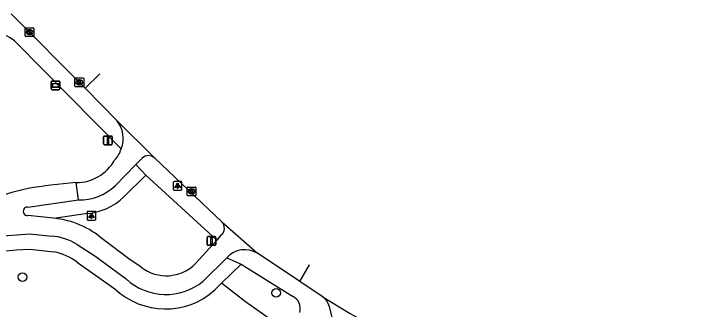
# Model space of a CAD drawing. Extents: x 159503 to 160347, y 382525 to 383272.
# Drawn here: x 160170.6 to 160249.7, y 382972.2 to 383006 of the extents above; entities that cross this region are included whole.
import ezdxf

# ---------------------------------------------------------------- set-up
doc = ezdxf.new("R2010")
doc.units = 0
for name, color, linetype in [('IMGEO_Boom', 7, 'Continuous'), ('IMGEO_Fietspad_gesloten', 7, 'Continuous'), ('IMGEO_Fietspad_open', 7, 'Continuous'), ('IMGEO_Groenvoorziening', 7, 'Continuous'), ('IMGEO_Kolk', 7, 'Continuous'), ('IMGEO_Lichtpunt', 7, 'Continuous'), ('IMGEO_Rijbaan_lokaal_open', 7, 'Continuous'), ('IMGEO_Verkeersbordpaal', 7, 'Continuous'), ('IMGEO_Verklikker', 7, 'Continuous'), ('IMGEO_Voetpad_open', 7, 'Continuous')]:
    doc.layers.add(name, color=color, linetype=linetype)

msp = doc.modelspace()

# ---------------------------------------------------------------- linework, layer by layer
at = {"layer": 'IMGEO_Boom'}
for centre in [(160171.576, 382975.881), (160200.559, 382974.097)]:
    msp.add_circle(centre, 0.489, dxfattribs=at)
at = {"layer": 'IMGEO_Fietspad_gesloten'}
for points in [[(160177.715, 382986.691), (160174.088, 382986.299)], [(160177.957, 382984.704), (160177.715, 382986.691)], [(160172.164, 382983.895), (160177.957, 382984.704)], [(160175.174, 382982.606), (160172.18, 382982.911)], [(160169.369, 382980.611), (160172.425, 382980.847), (160174.884, 382980.578)], [(160185.133, 382977.036), (160183.746, 382977.963), (160180.799, 382980.179)], [(160193.773, 382980.117), (160191.366, 382977.424)], [(160194.263, 382980.665), (160193.773, 382980.117)], [(160177.808, 382979.625), (160179.823, 382978.32), (160183.421, 382975.689)], [(160192.223, 382975.42), (160194.918, 382978.098)]]:
    msp.add_lwpolyline(points, dxfattribs=at)
for centre, radius, start, end in [((160176.537, 382964.365), 22.07, 96.37154, 109.54986), ((160172.15, 382983.403), 0.493, 88.42661, 273.4365), ((160174.19, 382972.595), 10.06, 48.93364, 84.38919), ((160193.596, 382981.485), 1.057, 309.12808, 43.55807), ((160174.403, 382974.14), 6.456, 58.16975, 85.72624), ((160196.987, 382976.223), 2.792, 58.81793, 137.82091), ((160188.03, 382980.752), 4.712, 232.05358, 315.07048), ((160187.977, 382980.629), 6.721, 227.31743, 309.1816)]:
    msp.add_arc(centre, radius, start, end, dxfattribs=at)
at = {"layer": 'IMGEO_Fietspad_open'}
for points in [[(160185.242, 382989.472), (160184.531, 382988.743)], [(160184.531, 382988.743), (160182.173, 382986.323)]]:
    msp.add_lwpolyline(points, dxfattribs=at)
for centre, radius, start, end in [((160179.936, 382991.749), 3.152, 337.4759, 40.19699), ((160180.021, 382991.353), 2.942, 314.84593, 343.9835), ((160185.975, 382988.71), 1.057, 47.46658, 133.87963), ((160177.734, 382991.67), 4.979, 269.77917, 331.14277), ((160178.055, 382990.748), 6.044, 269.07084, 312.94407)]:
    msp.add_arc(centre, radius, start, end, dxfattribs=at)
at = {"layer": 'IMGEO_Groenvoorziening'}
msp.add_lwpolyline([(160202.132, 382969.497), (160197.069, 382973.079), (160194.336, 382975.185)], dxfattribs=at)
at = {"layer": 'IMGEO_Kolk'}
for p, q in [((160171.878, 383003.449), (160171.878, 383004.301)), ((160171.953, 383004.375), (160172.805, 383004.375)), ((160172.366, 383004.155), (160172.391, 383004.155)), ((160172.879, 383004.301), (160172.879, 383003.449)), ((160172.805, 383003.375), (160171.953, 383003.375)), ((160172.389, 383003.595), (160172.364, 383003.595)), ((160177.57, 382997.716), (160177.57, 382998.568)), ((160177.645, 382998.642), (160178.497, 382998.642)), ((160178.058, 382998.422), (160178.083, 382998.422)), ((160178.571, 382998.568), (160178.571, 382997.716)), ((160178.497, 382997.642), (160177.645, 382997.642)), ((160178.081, 382997.862), (160178.056, 382997.862)), ((160190.405, 382985.258), (160190.405, 382986.11)), ((160190.48, 382986.184), (160191.332, 382986.184)), ((160190.893, 382985.964), (160190.918, 382985.964)), ((160191.406, 382986.11), (160191.406, 382985.258)), ((160191.332, 382985.184), (160190.48, 382985.184)), ((160190.916, 382985.404), (160190.891, 382985.404))]:
    msp.add_line(p, q, dxfattribs=at)
for points in [[(160171.878, 383003.449), (160171.878, 383004.301)], [(160171.953, 383004.375), (160172.805, 383004.375)], [(160172.199, 383004.075), (160172.322, 383004.075), (160172.322, 383003.924), (160172.452, 383004.075), (160172.616, 383004.075), (160172.47, 383003.924), (160172.623, 383003.675), (160172.471, 383003.675), (160172.386, 383003.839), (160172.322, 383003.772), (160172.322, 383003.675), (160172.199, 383003.675), (160172.199, 383004.075)], [(160172.879, 383004.301), (160172.879, 383003.449)], [(160172.805, 383003.375), (160171.953, 383003.375)], [(160177.57, 382997.716), (160177.57, 382998.568)], [(160177.645, 382998.642), (160178.497, 382998.642)], [(160177.891, 382998.342), (160178.014, 382998.342), (160178.014, 382998.191), (160178.144, 382998.342), (160178.308, 382998.342), (160178.162, 382998.191), (160178.315, 382997.942), (160178.163, 382997.942), (160178.078, 382998.106), (160178.014, 382998.039), (160178.014, 382997.942), (160177.891, 382997.942), (160177.891, 382998.342)], [(160178.571, 382998.568), (160178.571, 382997.716)], [(160178.497, 382997.642), (160177.645, 382997.642)], [(160190.405, 382985.258), (160190.405, 382986.11)], [(160190.48, 382986.184), (160191.332, 382986.184)], [(160190.726, 382985.884), (160190.849, 382985.884), (160190.849, 382985.733), (160190.979, 382985.884), (160191.143, 382985.884), (160190.997, 382985.733), (160191.15, 382985.484), (160190.998, 382985.484), (160190.913, 382985.648), (160190.849, 382985.581), (160190.849, 382985.484), (160190.726, 382985.484), (160190.726, 382985.884)], [(160191.406, 382986.11), (160191.406, 382985.258)], [(160191.332, 382985.184), (160190.48, 382985.184)]]:
    msp.add_lwpolyline(points, dxfattribs=at)
for centre, start, end in [((160171.955, 383004.299), 91.55205, 178.44795), ((160171.955, 383004.299), 91.55205, 178.44795), ((160172.803, 383004.299), 1.55205, 88.44795), ((160172.803, 383004.299), 1.55205, 88.44795), ((160171.955, 383003.451), 181.55205, 268.44795), ((160171.955, 383003.451), 181.55205, 268.44795), ((160172.803, 383003.451), 271.55205, 358.44795), ((160172.803, 383003.451), 271.55205, 358.44795), ((160177.647, 382998.566), 91.55205, 178.44795), ((160177.647, 382998.566), 91.55205, 178.44795), ((160178.495, 382998.566), 1.55205, 88.44795), ((160178.495, 382998.566), 1.55205, 88.44795), ((160177.647, 382997.718), 181.55205, 268.44795), ((160177.647, 382997.718), 181.55205, 268.44795), ((160178.495, 382997.718), 271.55205, 358.44795), ((160178.495, 382997.718), 271.55205, 358.44795), ((160190.482, 382986.108), 91.55205, 178.44795), ((160190.482, 382986.108), 91.55205, 178.44795), ((160191.33, 382986.108), 1.55205, 88.44795), ((160191.33, 382986.108), 1.55205, 88.44795), ((160190.482, 382985.26), 181.55205, 268.44795), ((160190.482, 382985.26), 181.55205, 268.44795), ((160191.33, 382985.26), 271.55205, 358.44795), ((160191.33, 382985.26), 271.55205, 358.44795)]:
    msp.add_arc(centre, 0.0765, start, end, dxfattribs=at)
for centre, major_axis, ratio, start_param, end_param in [((160172.365, 383003.875), (-0.387, 0.002), 0.722429, 4.712389, 7.853982), ((160172.39, 383003.875), (-0.39, 0.002), 0.717154, 1.570796, 4.712389), ((160178.057, 382998.142), (-0.387, 0.002), 0.722429, 4.712389, 7.853982), ((160178.082, 382998.142), (-0.39, 0.002), 0.717154, 1.570796, 4.712389), ((160190.892, 382985.684), (-0.387, 0.002), 0.722429, 4.712389, 7.853982), ((160190.917, 382985.684), (-0.39, 0.002), 0.717154, 1.570796, 4.712389)]:
    msp.add_ellipse(centre, major_axis=major_axis, ratio=ratio, start_param=start_param, end_param=end_param, dxfattribs=at)
at = {"layer": 'IMGEO_Lichtpunt'}
for p, q in [((160188.805, 382986.717), (160188.805, 382985.91)), ((160188.805, 382986.717), (160188.805, 382985.91)), ((160189.707, 382986.812), (160188.899, 382986.812)), ((160189.707, 382986.812), (160188.899, 382986.812)), ((160189.801, 382985.91), (160189.801, 382986.717)), ((160189.801, 382985.91), (160189.801, 382986.717)), ((160188.899, 382985.816), (160189.707, 382985.816)), ((160188.899, 382985.816), (160189.707, 382985.816)), ((160178.954, 382983.306), (160178.954, 382982.499)), ((160178.954, 382983.306), (160178.954, 382982.499)), ((160179.856, 382983.401), (160179.048, 382983.401)), ((160179.856, 382983.401), (160179.048, 382983.401)), ((160179.95, 382982.499), (160179.95, 382983.306)), ((160179.95, 382982.499), (160179.95, 382983.306)), ((160179.048, 382982.405), (160179.856, 382982.405)), ((160179.048, 382982.405), (160179.856, 382982.405))]:
    msp.add_line(p, q, dxfattribs=at)
for points in [[(160189.179, 382986.381), (160189.218, 382986.353), (160189.03, 382986.091), (160188.992, 382986.118), (160189.179, 382986.381)], [(160189.281, 382986.333), (160189.328, 382986.333), (160189.328, 382986.011), (160189.281, 382986.011), (160189.281, 382986.333)], [(160189.391, 382986.353), (160189.429, 382986.38), (160189.616, 382986.118), (160189.577, 382986.09), (160189.391, 382986.353)], [(160179.328, 382982.97), (160179.367, 382982.942), (160179.179, 382982.68), (160179.141, 382982.707), (160179.328, 382982.97)], [(160179.43, 382982.922), (160179.477, 382982.922), (160179.477, 382982.6), (160179.43, 382982.6), (160179.43, 382982.922)], [(160179.54, 382982.942), (160179.578, 382982.969), (160179.765, 382982.707), (160179.726, 382982.679), (160179.54, 382982.942)]]:
    msp.add_lwpolyline(points, dxfattribs=at)
for centre in [(160189.304, 382986.515), (160179.453, 382983.104)]:
    msp.add_circle(centre, 0.0994, dxfattribs=at)
for centre, start, end in [((160188.899, 382986.717), 90, 180), ((160188.899, 382986.717), 90, 180), ((160189.707, 382986.717), 0, 90), ((160189.707, 382986.717), 0, 90), ((160188.899, 382985.91), 180, 270), ((160188.899, 382985.91), 180, 270), ((160189.707, 382985.91), 270, 0), ((160189.707, 382985.91), 270, 360), ((160179.048, 382983.306), 90, 180), ((160179.048, 382983.306), 90, 180), ((160179.856, 382983.306), 0, 90), ((160179.856, 382983.306), 0, 90), ((160179.048, 382982.499), 180, 270), ((160179.048, 382982.499), 180, 270), ((160179.856, 382982.499), 270, 0), ((160179.856, 382982.499), 270, 360)]:
    msp.add_arc(centre, 0.0946, start, end, dxfattribs=at)
at = {"layer": 'IMGEO_Rijbaan_lokaal_open'}
for points in [[(160170.288, 383005.971), (160178.744, 382997.477)], [(160178.744, 382997.477), (160180.404, 382999.119)], [(160178.744, 382997.477), (160182.344, 382993.783)], [(160182.344, 382993.783), (160186.689, 382989.489)], [(160186.689, 382989.489), (160194.362, 382982.214)], [(160194.362, 382982.214), (160198.433, 382978.612)], [(160203.285, 382975.404), (160198.433, 382978.612)], [(160203.285, 382975.404), (160204.4, 382977.293), (160204.4, 382977.293)], [(160205.826, 382973.67), (160203.285, 382975.404)], [(160205.826, 382973.67), (160209.024, 382971.711), (160212.646, 382969.704), (160249.725, 382950.766)]]:
    msp.add_lwpolyline(points, dxfattribs=at)
at = {"layer": 'IMGEO_Verkeersbordpaal'}
for p, q in [((160180.851, 382991.109), (160180.851, 382991.909)), ((160180.851, 382991.909), (160180.851, 382991.109)), ((160180.951, 382992.009), (160181.741, 382992.009)), ((160181.741, 382992.009), (160180.951, 382992.009)), ((160181.841, 382991.909), (160181.841, 382991.109)), ((160181.841, 382991.109), (160181.841, 382991.909)), ((160181.741, 382991.009), (160180.951, 382991.009)), ((160180.951, 382991.009), (160181.741, 382991.009)), ((160192.666, 382979.62), (160192.666, 382980.42)), ((160192.666, 382980.42), (160192.666, 382979.62)), ((160192.766, 382980.52), (160193.556, 382980.52)), ((160193.556, 382980.52), (160192.766, 382980.52)), ((160193.656, 382980.42), (160193.656, 382979.62)), ((160193.656, 382979.62), (160193.656, 382980.42)), ((160193.556, 382979.52), (160192.766, 382979.52)), ((160192.766, 382979.52), (160193.556, 382979.52))]:
    msp.add_line(p, q, dxfattribs=at)
for points in [[(160181.271, 382991.884), (160181.421, 382991.884), (160181.421, 382991.134), (160181.271, 382991.134), (160181.271, 382991.884)], [(160193.086, 382980.395), (160193.236, 382980.395), (160193.236, 382979.645), (160193.086, 382979.645), (160193.086, 382980.395)]]:
    msp.add_lwpolyline(points, dxfattribs=at)
for centre, start, end in [((160180.951, 382991.909), 90, 180), ((160180.951, 382991.909), 90, 180), ((160181.741, 382991.909), 0, 90), ((160181.741, 382991.909), 360, 90), ((160180.951, 382991.109), 180, 270), ((160180.951, 382991.109), 180, 270), ((160181.741, 382991.109), 270, 0), ((160181.741, 382991.109), 270, 0), ((160192.766, 382980.42), 90, 180), ((160192.766, 382980.42), 90, 180), ((160193.556, 382980.42), 0, 90), ((160193.556, 382980.42), 360, 90), ((160192.766, 382979.62), 180, 270), ((160192.766, 382979.62), 180, 270), ((160193.556, 382979.62), 270, 0), ((160193.556, 382979.62), 270, 0)]:
    msp.add_arc(centre, 0.1, start, end, dxfattribs=at)
at = {"layer": 'IMGEO_Verklikker'}
for p, q in [((160174.851, 382997.389), (160174.851, 382998.189)), ((160174.851, 382998.189), (160174.851, 382997.389)), ((160174.951, 382998.289), (160175.741, 382998.289)), ((160175.741, 382998.289), (160174.951, 382998.289)), ((160175.841, 382998.189), (160175.841, 382997.389)), ((160175.841, 382997.389), (160175.841, 382998.189)), ((160175.741, 382997.289), (160174.951, 382997.289)), ((160174.951, 382997.289), (160175.741, 382997.289))]:
    msp.add_line(p, q, dxfattribs=at)
for points in [[(160174.952, 382998.021), (160175.74, 382998.021), (160175.74, 382997.557), (160174.952, 382997.557), (160174.952, 382998.021)], [(160175.017, 382997.956), (160175.017, 382997.622), (160175.675, 382997.622), (160175.675, 382997.956), (160175.017, 382997.956)]]:
    msp.add_lwpolyline(points, dxfattribs=at)
for centre, start, end in [((160174.951, 382998.189), 90, 180), ((160174.951, 382998.189), 90, 180), ((160175.741, 382998.189), 0, 90), ((160175.741, 382998.189), 360, 90), ((160174.951, 382997.389), 180, 270), ((160174.951, 382997.389), 180, 270), ((160175.741, 382997.389), 270, 0), ((160175.741, 382997.389), 270, 0)]:
    msp.add_arc(centre, 0.1, start, end, dxfattribs=at)
at = {"layer": 'IMGEO_Voetpad_open'}
for points in [[(160170.88, 383002.647), (160182.848, 382990.541)], [(160184.531, 382988.743), (160185.683, 382987.535)], [(160183.213, 382985.091), (160185.683, 382987.535)], [(160185.683, 382987.535), (160193.773, 382980.117)], [(160175.174, 382982.606), (160178.73, 382983.14)], [(160168.413, 382978.769), (160170.843, 382979.021), (160172.424, 382979.092), (160175.163, 382978.763)], [(160177.854, 382977.565), (160182.134, 382974.551)], [(160194.918, 382978.098), (160196.558, 382977.365)], [(160194.336, 382975.185), (160196.558, 382977.365)], [(160196.558, 382977.365), (160202.442, 382973.699)], [(160193.555, 382974.419), (160194.336, 382975.185)], [(160207.063, 382971), (160206.653, 382972.508)]]:
    msp.add_lwpolyline(points, dxfattribs=at)
for centre, radius, start, end in [((160168.736, 383000.77), 2.849, 41.20057, 94.6737), ((160178.383, 382990.063), 6.931, 272.86678, 314.17053), ((160174.059, 382972.662), 6.2, 52.25924, 79.74468), ((160187.916, 382980.667), 8.416, 226.6061, 312.06955), ((160201.779, 382972.291), 1.556, 343.48008, 64.79499), ((160204.763, 382972.038), 1.948, 13.96058, 56.91864)]:
    msp.add_arc(centre, radius, start, end, dxfattribs=at)

doc.saveas('drawing.dxf')
